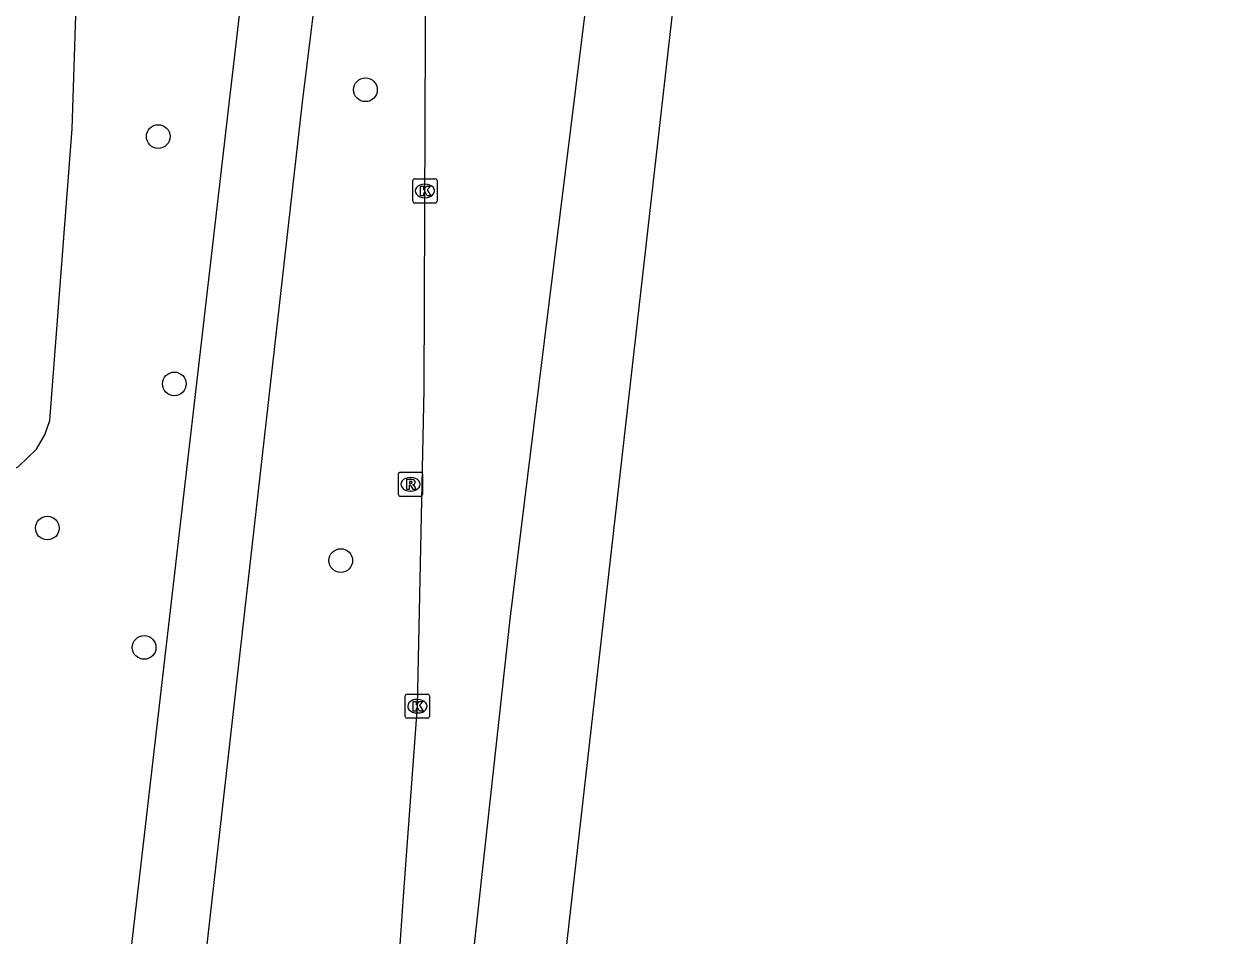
# Model space of a CAD drawing. Extents: x 161355 to 162026, y 386504 to 387459.
# Drawn here: x 161973.49 to 162023.21, y 387174.45 to 387212.1 of the extents above; entities that cross this region are included whole.
import ezdxf

# ---------------------------------------------------------------- set-up
doc = ezdxf.new("R2010")
doc.units = 0
for name, color, linetype in [('IMGEO_Boom', 7, 'Continuous'), ('IMGEO_Fietspad_gesloten', 7, 'Continuous'), ('IMGEO_Kolk', 7, 'Continuous'), ('IMGEO_Loofbos', 7, 'Continuous'), ('IMGEO_Rijbaan_regionaal_gesloten', 7, 'Continuous'), ('IMGEO_Rioolput', 7, 'Continuous')]:
    doc.layers.add(name, color=color, linetype=linetype)

msp = doc.modelspace()

# ---------------------------------------------------------------- linework, layer by layer
at = {"layer": 'IMGEO_Boom'}
for centre in [(161987.592, 387209.385), (161979.035, 387207.454), (161979.699, 387197.24), (161974.454, 387191.289), (161986.571, 387189.945), (161978.451, 387186.36)]:
    msp.add_circle(centre, 0.489, dxfattribs=at)
at = {"layer": 'IMGEO_Fietspad_gesloten'}
for points in [[(161980.02, 387164.98), (161984.988, 387208.872), (161986.235, 387218.896), (161986.735, 387225.932), (161986.103, 387238.934), (161985.596, 387250.075), (161983.244, 387302.004), (161980.303, 387366.729), (161980.119, 387369.455)], [(161982.454, 387213.182), (161981.989, 387209.169), (161978.273, 387177.072), (161977.626, 387171.484)]]:
    msp.add_lwpolyline(points, dxfattribs=at)
at = {"layer": 'IMGEO_Kolk'}
for p, q in [((161989.545, 387204.785), (161989.545, 387205.637)), ((161989.62, 387205.711), (161990.472, 387205.711)), ((161990.033, 387205.491), (161990.058, 387205.491)), ((161990.546, 387205.637), (161990.546, 387204.785)), ((161990.056, 387204.931), (161990.031, 387204.931)), ((161990.472, 387204.711), (161989.62, 387204.711)), ((161989.31, 387184.432), (161990.162, 387184.432)), ((161989.235, 387183.506), (161989.235, 387184.358)), ((161989.723, 387184.212), (161989.748, 387184.212)), ((161990.236, 387184.358), (161990.236, 387183.506)), ((161990.162, 387183.432), (161989.31, 387183.432)), ((161989.746, 387183.652), (161989.721, 387183.652))]:
    msp.add_line(p, q, dxfattribs=at)
for points in [[(161989.545, 387204.785), (161989.545, 387205.637)], [(161989.62, 387205.711), (161990.472, 387205.711)], [(161989.866, 387205.411), (161989.989, 387205.411), (161989.989, 387205.26), (161990.119, 387205.411), (161990.283, 387205.411), (161990.137, 387205.26), (161990.29, 387205.011), (161990.138, 387205.011), (161990.053, 387205.175), (161989.989, 387205.108), (161989.989, 387205.011), (161989.866, 387205.011), (161989.866, 387205.411)], [(161990.546, 387205.637), (161990.546, 387204.785)], [(161990.472, 387204.711), (161989.62, 387204.711)], [(161989.31, 387184.432), (161990.162, 387184.432)], [(161989.235, 387183.506), (161989.235, 387184.358)], [(161989.556, 387184.132), (161989.679, 387184.132), (161989.679, 387183.981), (161989.809, 387184.132), (161989.973, 387184.132), (161989.827, 387183.981), (161989.98, 387183.732), (161989.828, 387183.732), (161989.743, 387183.896), (161989.679, 387183.829), (161989.679, 387183.732), (161989.556, 387183.732), (161989.556, 387184.132)], [(161990.236, 387184.358), (161990.236, 387183.506)], [(161990.162, 387183.432), (161989.31, 387183.432)]]:
    msp.add_lwpolyline(points, dxfattribs=at)
for centre, start, end in [((161989.622, 387205.635), 91.552, 178.448), ((161989.622, 387205.635), 91.552, 178.448), ((161990.47, 387205.635), 1.552, 88.448), ((161990.47, 387205.635), 1.552, 88.448), ((161989.622, 387204.787), 181.552, 268.448), ((161989.622, 387204.787), 181.552, 268.448), ((161990.47, 387204.787), 271.552, 358.448), ((161990.47, 387204.787), 271.552, 358.448), ((161989.312, 387184.356), 91.552, 178.448), ((161989.312, 387184.356), 91.552, 178.448), ((161990.16, 387184.356), 1.552, 88.448), ((161990.16, 387184.356), 1.552, 88.448), ((161989.312, 387183.508), 181.552, 268.448), ((161989.312, 387183.508), 181.552, 268.448), ((161990.16, 387183.508), 271.552, 358.448), ((161990.16, 387183.508), 271.552, 358.448)]:
    msp.add_arc(centre, 0.0765, start, end, dxfattribs=at)
for centre, major_axis, ratio, start_param, end_param in [((161990.032, 387205.211), (-0.387, 0.002), 0.722429, 4.712389, 7.853982), ((161990.057, 387205.211), (-0.39, 0.002), 0.717154, 1.570796, 4.712389), ((161989.722, 387183.932), (-0.387, 0.002), 0.722429, 4.712389, 7.853982), ((161989.747, 387183.932), (-0.39, 0.002), 0.717154, 1.570796, 4.712389)]:
    msp.add_ellipse(centre, major_axis=major_axis, ratio=ratio, start_param=start_param, end_param=end_param, dxfattribs=at)
at = {"layer": 'IMGEO_Loofbos'}
msp.add_lwpolyline([(161966.95, 387194.037), (161970.995, 387193.267), (161971.678, 387193.256), (161972.349, 387193.387), (161973.268, 387193.836), (161974.003, 387194.548), (161974.354, 387195.134), (161974.564, 387195.731), (161975.481, 387207.769), (161976.282, 387232.492), (161976.147, 387240.206), (161976.022, 387247.384), (161975.814, 387250.012), (161975.479, 387253.321), (161975.387, 387254.804), (161975.111, 387256.517), (161974.659, 387258.192), (161974.033, 387259.811), (161973.242, 387261.355), (161964.178, 387277.851), (161962.635, 387281.904), (161962.151, 387292.37)], dxfattribs=at)
at = {"layer": 'IMGEO_Rijbaan_regionaal_gesloten'}
for points in [[(162019.673, 387418.727), (162019.583, 387417.937), (162015.75, 387382.273), (162012.731, 387355.784), (162005.962, 387296.403), (162002.942, 387268.147), (162001.199, 387250.647), (161999.752, 387237.531), (161994.537, 387195.46), (161993.554, 387187.531), (161989.992, 387155.008), (161978.469, 387049.798)], [(162023.206, 387418.475), (162022.334, 387411.027), (162019.07, 387383.122), (162015.819, 387353.801), (162006.199, 387267.022), (162004.271, 387250.025), (162003.046, 387237.127), (161991.682, 387137.01), (161981.984, 387049.448)], [(161975.237, 387050.12), (161988.964, 387173.29), (161989.18, 387176.268), (161989.736, 387183.928), (161990.017, 387197.015), (161990.145, 387230.056), (161990.071, 387238.635), (161989.974, 387250), (161989.587, 387268.78), (161989.305, 387294.615), (161988.463, 387362.123), (161988.353, 387369.465)]]:
    msp.add_lwpolyline(points, dxfattribs=at)
at = {"layer": 'IMGEO_Rioolput'}
for p, q in [((161988.951, 387192.671), (161988.951, 387193.523)), ((161989.026, 387193.597), (161989.878, 387193.597)), ((161989.439, 387193.377), (161989.464, 387193.377)), ((161989.952, 387193.523), (161989.952, 387192.671)), ((161989.878, 387192.597), (161989.026, 387192.597)), ((161989.462, 387192.817), (161989.437, 387192.817))]:
    msp.add_line(p, q, dxfattribs=at)
for points in [[(161988.951, 387192.671), (161988.951, 387193.523)], [(161989.026, 387193.597), (161989.878, 387193.597)], [(161989.952, 387193.523), (161989.952, 387192.671)], [(161989.54, 387193.295), (161989.288, 387193.297), (161989.288, 387192.897)], [(161989.288, 387192.897), (161989.412, 387192.897), (161989.412, 387193.059), (161989.423, 387193.059)], [(161989.466, 387193.216), (161989.412, 387193.216), (161989.412, 387193.135)], [(161989.412, 387193.135), (161989.464, 387193.135)], [(161989.47, 387193.03), (161989.541, 387192.897), (161989.681, 387192.897), (161989.616, 387193.023)], [(161989.878, 387192.597), (161989.026, 387192.597)]]:
    msp.add_lwpolyline(points, dxfattribs=at)
for centre, radius, start, end in [((161989.028, 387193.521), 0.0765, 91.552, 178.448), ((161989.028, 387193.521), 0.0765, 91.552, 178.448), ((161989.876, 387193.521), 0.0765, 1.552, 88.448), ((161989.876, 387193.521), 0.0765, 1.552, 88.448), ((161989.422, 387193.006), 0.0533, 26.0293, 88.6989), ((161989.448, 387193.324), 0.19, 274.7715, 282.9687), ((161989.472, 387193.12), 0.0964, 77.0061, 93.1865), ((161989.486, 387193.177), 0.0378, 276.6634, 79.6772), ((161989.539, 387193.185), 0.109, 350.3612, 89.416), ((161989.537, 387193.185), 0.112, 277.5842, 350.9817), ((161989.521, 387192.97), 0.108, 29.5134, 73.7905), ((161989.028, 387192.673), 0.0765, 181.552, 268.448), ((161989.028, 387192.673), 0.0765, 181.552, 268.448), ((161989.876, 387192.673), 0.0765, 271.552, 358.448), ((161989.876, 387192.673), 0.0765, 271.552, 358.448)]:
    msp.add_arc(centre, radius, start, end, dxfattribs=at)
for centre, major_axis, ratio, start_param, end_param in [((161989.438, 387193.097), (-0.387, 0.002), 0.722429, 4.712389, 7.853982), ((161989.463, 387193.097), (-0.39, 0.002), 0.717154, 1.570796, 4.712389)]:
    msp.add_ellipse(centre, major_axis=major_axis, ratio=ratio, start_param=start_param, end_param=end_param, dxfattribs=at)

doc.saveas('drawing.dxf')
